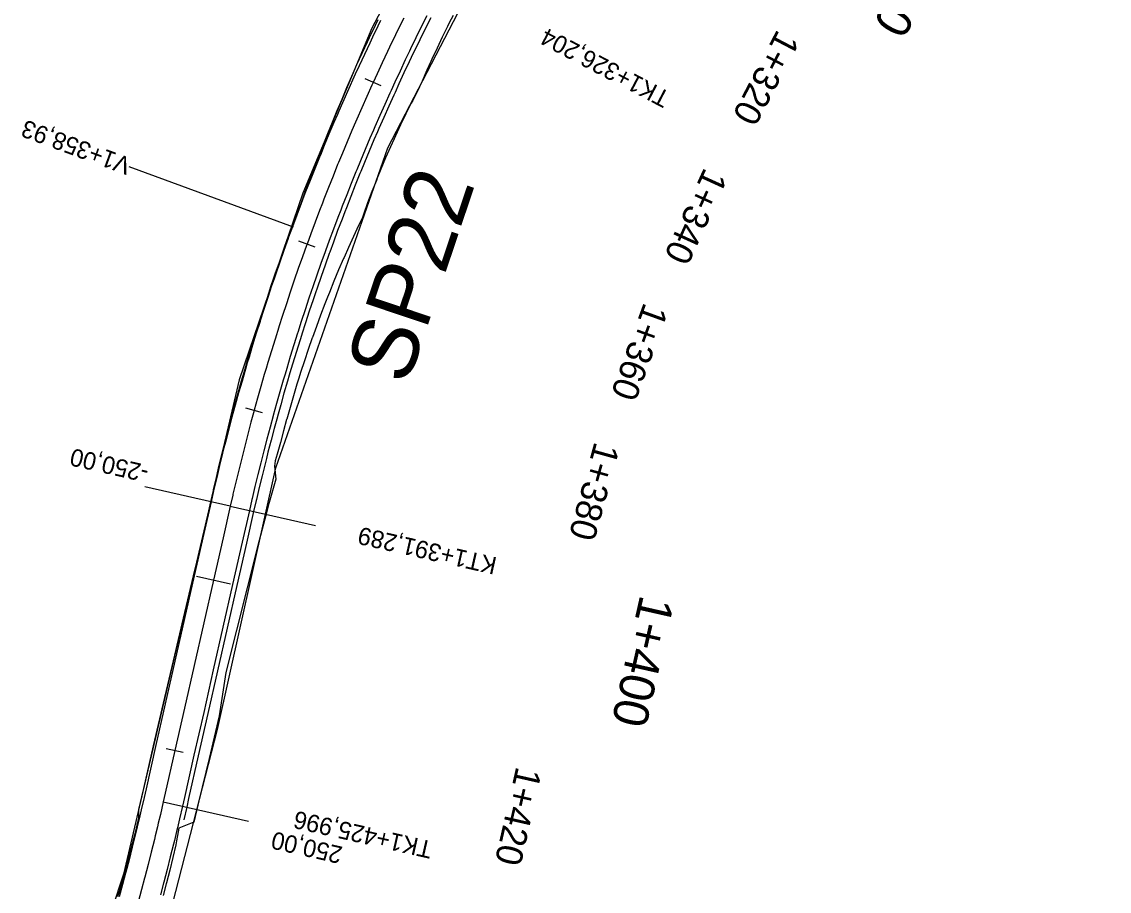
# Model space of a CAD drawing. Extents: x -636600 to -628587, y -1090963 to -1085869.
# Drawn here: x -636556.5 to -636432.1, y -1089553.2 to -1089453.6 of the extents above; entities that cross this region are included whole.
import ezdxf

# ---------------------------------------------------------------- set-up
doc = ezdxf.new("R2010")
doc.units = 0
for name, color, linetype in [('01_PARCELY_NÁVRH_PC', 7, 'Continuous'), ('03_PC_OBJEKTY_NÁVRH', 7, 'Continuous'), ('dno příkopu', 7, 'Continuous'), ('HEKTOMETRY100', 7, 'Continuous'), ('HEKTOMETRY20', 7, 'Continuous'), ('HL_BODY', 7, 'Continuous'), ('POLOMERY', 7, 'Continuous'), ('situace_osa', 7, 'Continuous'), ('situace_těleso', 7, 'Continuous'), ('situace_vozovka', 7, 'Continuous'), ('VRCHOLY', 7, 'Continuous')]:
    doc.layers.add(name, color=color, linetype=linetype)

msp = doc.modelspace()

# ---------------------------------------------------------------- linework, layer by layer
at = {"layer": '01_PARCELY_NÁVRH_PC'}
for points in [[(-636432.06, -1089313.85), (-636464.01, -1089377.25), (-636472.37, -1089389.08), (-636490.84, -1089409.72), (-636498.03, -1089419.47), (-636516.46, -1089454.39), (-636524.36, -1089473.29), (-636531.63, -1089494.63), (-636544.87, -1089551.26), (-636555.39, -1089583.14)], [(-636541.28, -1089562.56), (-636534.11, -1089534.67), (-636527.42, -1089504.71), (-636514.62, -1089468.09), (-636493.56, -1089427.51), (-636476.23, -1089403.27), (-636460.78, -1089385.43), (-636441.55, -1089344.82)]]:
    msp.add_lwpolyline(points, dxfattribs=at)
at = {"layer": 'dno příkopu'}
msp.add_lwpolyline([(-636509.71, -1089453.21), (-636510.34, -1089454.46), (-636510.96, -1089455.72), (-636511.57, -1089456.97), (-636511.7, -1089457.25), (-636512.17, -1089458.24), (-636512.77, -1089459.5), (-636513.36, -1089460.77), (-636513.79, -1089461.73), (-636513.94, -1089462.04), (-636514.51, -1089463.32), (-636515.08, -1089464.6), (-636515.64, -1089465.88), (-636515.8, -1089466.25), (-636516.2, -1089467.17), (-636516.74, -1089468.45), (-636517.28, -1089469.75), (-636517.72, -1089470.81), (-636517.81, -1089471.04), (-636518.34, -1089472.34), (-636518.85, -1089473.64), (-636519.36, -1089474.94), (-636519.54, -1089475.4), (-636519.86, -1089476.25), (-636520.36, -1089477.56), (-636520.85, -1089478.87), (-636521.27, -1089480.03), (-636521.33, -1089480.18), (-636521.8, -1089481.5), (-636522.26, -1089482.82), (-636522.72, -1089484.14), (-636522.91, -1089484.7), (-636523.17, -1089485.47), (-636523.61, -1089486.8), (-636524.05, -1089488.13), (-636524.45, -1089489.4), (-636524.47, -1089489.46), (-636524.89, -1089490.79), (-636525.31, -1089492.13), (-636525.71, -1089493.47), (-636525.91, -1089494.12), (-636526.11, -1089494.81), (-636526.5, -1089496.16), (-636526.88, -1089497.5), (-636527.25, -1089498.85), (-636527.26, -1089498.88), (-636527.62, -1089500.2), (-636527.98, -1089501.55), (-636528.33, -1089502.91), (-636528.52, -1089503.66), (-636528.67, -1089504.26), (-636529.01, -1089505.62), (-636529.34, -1089506.98), (-636529.66, -1089508.35), (-636529.69, -1089508.47), (-636529.97, -1089509.71), (-636530.79, -1089513.33), (-636531.89, -1089518.21), (-636533, -1089523.08), (-636534.1, -1089527.96), (-636535.2, -1089532.84), (-636536.31, -1089537.71), (-636537.41, -1089542.59), (-636537.63, -1089543.56), (-636537.97, -1089545.02)], dxfattribs=at)
at = {"layer": 'HEKTOMETRY100'}
msp.add_lwpolyline([(-636532.63, -1089518.04), (-636536.53, -1089517.16)], dxfattribs=at)
at = {"layer": 'HEKTOMETRY20'}
for points in [[(-636515.39, -1089461), (-636517.21, -1089460.17)], [(-636522.92, -1089479.44), (-636524.8, -1089478.76)], [(-636528.95, -1089498.42), (-636530.88, -1089497.89)], [(-636538.02, -1089537.33), (-636539.97, -1089536.88)]]:
    msp.add_lwpolyline(points, dxfattribs=at)
at = {"layer": 'HL_BODY'}
for points in [[(-636532.65, -1089509.1), (-636522.9, -1089511.31)], [(-636540.31, -1089542.95), (-636530.56, -1089545.16)]]:
    msp.add_lwpolyline(points, dxfattribs=at)
at = {"layer": 'POLOMERY'}
for points in [[(-636532.65, -1089509.1), (-636542.41, -1089506.89)], [(-636540.31, -1089542.95), (-636530.56, -1089545.16)]]:
    msp.add_lwpolyline(points, dxfattribs=at)
at = {"layer": 'situace_osa'}
msp.add_lwpolyline([(-636512.8, -1089453.24), (-636513.43, -1089454.51), (-636514.04, -1089455.78), (-636514.18, -1089456.06), (-636514.66, -1089457.06), (-636515.26, -1089458.34), (-636515.85, -1089459.62), (-636516.3, -1089460.59), (-636516.44, -1089460.91), (-636517.02, -1089462.2), (-636517.6, -1089463.49), (-636518.17, -1089464.79), (-636518.33, -1089465.16), (-636518.73, -1089466.09), (-636519.28, -1089467.39), (-636519.82, -1089468.69), (-636520.26, -1089469.77), (-636520.36, -1089470), (-636520.89, -1089471.32), (-636521.41, -1089472.63), (-636521.93, -1089473.95), (-636522.11, -1089474.41), (-636522.43, -1089475.27), (-636522.93, -1089476.59), (-636523.43, -1089477.92), (-636523.86, -1089479.1), (-636523.91, -1089479.25), (-636524.39, -1089480.58), (-636524.86, -1089481.91), (-636525.32, -1089483.25), (-636525.51, -1089483.81), (-636525.78, -1089484.59), (-636526.22, -1089485.93), (-636526.66, -1089487.28), (-636527.08, -1089488.56), (-636527.1, -1089488.63), (-636527.52, -1089489.98), (-636527.94, -1089491.33), (-636528.35, -1089492.68), (-636528.54, -1089493.34), (-636528.75, -1089494.04), (-636529.14, -1089495.4), (-636529.53, -1089496.76), (-636529.91, -1089498.12), (-636529.91, -1089498.15), (-636530.28, -1089499.49), (-636530.64, -1089500.86), (-636530.99, -1089502.23), (-636531.19, -1089502.99), (-636531.34, -1089503.6), (-636531.68, -1089504.97), (-636532.01, -1089506.35), (-636532.34, -1089507.72), (-636532.37, -1089507.85), (-636532.65, -1089509.1), (-636533.47, -1089512.72), (-636534.58, -1089517.6), (-636535.68, -1089522.47), (-636536.78, -1089527.35), (-636537.89, -1089532.23), (-636538.99, -1089537.1), (-636540.09, -1089541.98), (-636540.31, -1089542.95), (-636540.65, -1089544.4), (-636540.88, -1089545.41), (-636540.98, -1089545.84), (-636541.23, -1089546.85), (-636541.33, -1089547.28), (-636541.69, -1089548.71), (-636542.05, -1089550.15), (-636542.43, -1089551.58), (-636542.46, -1089551.7), (-636542.81, -1089553.01), (-636543.2, -1089554.44)], dxfattribs=at)
at = {"layer": 'situace_těleso'}
for points in [[(-636545.52, -1089553.8), (-636545.06, -1089552.4), (-636544.71, -1089551.1), (-636544.68, -1089550.98), (-636544.31, -1089549.57), (-636543.94, -1089548.15), (-636543.58, -1089546.73), (-636543.47, -1089546.31), (-636543.23, -1089545.3), (-636543.12, -1089544.88), (-636543.1, -1089543.82), (-636542.77, -1089542.4), (-636542.55, -1089541.43), (-636541.42, -1089536.55), (-636540.29, -1089531.68), (-636539.15, -1089526.82), (-636537.99, -1089521.95), (-636536.84, -1089517.09), (-636535.69, -1089512.22), (-636534.86, -1089508.6), (-636534.58, -1089507.33), (-636534.55, -1089507.21), (-636534.24, -1089505.82), (-636533.92, -1089504.42), (-636533.58, -1089503.04), (-636533.43, -1089502.42), (-636533.23, -1089501.65), (-636532.87, -1089500.27), (-636532.5, -1089498.89), (-636532.14, -1089497.54), (-636532.13, -1089497.51), (-636531.75, -1089496.14), (-636531.35, -1089494.76), (-636530.96, -1089493.39), (-636530.75, -1089492.69), (-636530.55, -1089492.02), (-636530.13, -1089490.66), (-636529.71, -1089489.29), (-636529.28, -1089487.93), (-636529.26, -1089487.87), (-636528.85, -1089486.57), (-636528.4, -1089485.21), (-636527.96, -1089483.86), (-636527.69, -1089483.07), (-636527.5, -1089482.51), (-636527.03, -1089481.16), (-636526.56, -1089479.81), (-636526.08, -1089478.46), (-636526.02, -1089478.31), (-636525.57, -1089477.13), (-636525.05, -1089475.8), (-636524.55, -1089474.46), (-636524.23, -1089473.59), (-636524.06, -1089473.12), (-636523.56, -1089471.79), (-636523.05, -1089470.45), (-636522.53, -1089469.12), (-636522.44, -1089468.88), (-636522.01, -1089467.79), (-636521.48, -1089466.46), (-636520.95, -1089465.14), (-636520.56, -1089464.19), (-636520.4, -1089463.82), (-636519.85, -1089462.5), (-636519.29, -1089461.18), (-636518.72, -1089459.87), (-636518.58, -1089459.54), (-636518.15, -1089458.56), (-636517.56, -1089457.26), (-636516.96, -1089455.96), (-636516.49, -1089454.95), (-636516.35, -1089454.67), (-636515.74, -1089453.38)], [(-636507.15, -1089452.94), (-636507.58, -1089453.79), (-636507.78, -1089454.18), (-636508.39, -1089455.43), (-636508.98, -1089456.68), (-636509.57, -1089457.94), (-636509.69, -1089458.21), (-636510.14, -1089459.2), (-636510.7, -1089460.47), (-636511.29, -1089461.73), (-636511.77, -1089462.65), (-636511.93, -1089462.96), (-636512.55, -1089464.2), (-636513.16, -1089465.45), (-636513.74, -1089466.7), (-636513.91, -1089467.06), (-636514.32, -1089467.97), (-636514.87, -1089469.24), (-636515.41, -1089470.52), (-636515.84, -1089471.57), (-636515.93, -1089471.81), (-636516.44, -1089473.1), (-636516.93, -1089474.4), (-636517.4, -1089475.7), (-636517.57, -1089476.16), (-636517.96, -1089476.98), (-636518.55, -1089478.24), (-636519.13, -1089479.5), (-636519.63, -1089480.63), (-636519.69, -1089480.77), (-636520.25, -1089482.05), (-636520.78, -1089483.34), (-636521.3, -1089484.63), (-636521.52, -1089485.17), (-636521.81, -1089485.93), (-636522.31, -1089487.23), (-636522.79, -1089488.53), (-636523.24, -1089489.78), (-636523.26, -1089489.84), (-636523.72, -1089491.16), (-636524.16, -1089492.48), (-636524.6, -1089493.8), (-636524.8, -1089494.45), (-636525.02, -1089495.13), (-636525.42, -1089496.46), (-636525.81, -1089497.8), (-636526.19, -1089499.14), (-636526.2, -1089499.17), (-636526.56, -1089500.49), (-636526.91, -1089501.83), (-636527.29, -1089503.17), (-636527.51, -1089503.92), (-636527.58, -1089504.54), (-636527.43, -1089506.01), (-636527.81, -1089507.35), (-636528.19, -1089508.69), (-636528.22, -1089508.81), (-636528.55, -1089510.03), (-636529.48, -1089513.63), (-636530.71, -1089518.47), (-636531.94, -1089523.32), (-636533.17, -1089528.17), (-636533.93, -1089533.12), (-636535.08, -1089537.99), (-636536.24, -1089542.85), (-636536.47, -1089543.82), (-636536.83, -1089545.28), (-636538.55, -1089545.96), (-636538.62, -1089546.4), (-636538.81, -1089547.44), (-636538.89, -1089547.87), (-636539.22, -1089549.33), (-636539.58, -1089550.78), (-636539.96, -1089552.23), (-636539.99, -1089552.35), (-636540.34, -1089553.68)]]:
    msp.add_lwpolyline(points, dxfattribs=at)
at = {"layer": 'situace_vozovka'}
for points in [[(-636515.45, -1089453.52), (-636516.07, -1089454.8), (-636516.21, -1089455.08), (-636516.69, -1089456.09), (-636517.3, -1089457.38), (-636517.9, -1089458.68), (-636518.34, -1089459.65), (-636518.49, -1089459.98), (-636519.08, -1089461.28), (-636519.66, -1089462.58), (-636520.23, -1089463.89), (-636520.39, -1089464.26), (-636520.79, -1089465.2), (-636521.35, -1089466.52), (-636521.9, -1089467.83), (-636522.34, -1089468.91), (-636522.44, -1089469.16), (-636522.98, -1089470.48), (-636523.5, -1089471.81), (-636524.02, -1089473.14), (-636524.21, -1089473.6), (-636524.54, -1089474.47), (-636525.04, -1089475.8), (-636525.54, -1089477.14), (-636525.97, -1089478.33), (-636526.03, -1089478.48), (-636526.51, -1089479.83), (-636526.98, -1089481.17), (-636527.45, -1089482.52), (-636527.64, -1089483.09), (-636527.91, -1089483.87), (-636528.36, -1089485.23), (-636528.8, -1089486.59), (-636529.22, -1089487.88), (-636529.24, -1089487.95), (-636529.67, -1089489.31), (-636530.09, -1089490.67), (-636530.5, -1089492.04), (-636530.7, -1089492.7), (-636530.91, -1089493.41), (-636531.3, -1089494.78), (-636531.69, -1089496.15), (-636532.07, -1089497.53), (-636532.08, -1089497.56), (-636532.45, -1089498.91), (-636532.82, -1089500.28), (-636533.17, -1089501.67), (-636533.37, -1089502.43), (-636533.52, -1089503.05), (-636533.87, -1089504.44), (-636534.2, -1089505.82), (-636534.53, -1089507.21), (-636534.56, -1089507.34), (-636534.85, -1089508.61), (-636535.67, -1089512.22), (-636536.77, -1089517.1), (-636537.87, -1089521.98), (-636538.98, -1089526.85), (-636540.08, -1089531.73), (-636541.19, -1089536.61), (-636542.29, -1089541.48), (-636542.51, -1089542.46), (-636542.84, -1089543.89), (-636543.07, -1089544.89), (-636543.17, -1089545.31), (-636543.42, -1089546.32), (-636543.52, -1089546.74), (-636543.87, -1089548.16), (-636544.23, -1089549.59), (-636544.6, -1089551.01), (-636544.63, -1089551.12), (-636544.98, -1089552.42), (-636545.37, -1089553.84)], [(-636510.16, -1089452.98), (-636510.79, -1089454.24), (-636511.41, -1089455.5), (-636512.02, -1089456.76), (-636512.15, -1089457.03), (-636512.62, -1089458.02), (-636513.22, -1089459.29), (-636513.81, -1089460.56), (-636514.25, -1089461.52), (-636514.39, -1089461.84), (-636514.97, -1089463.12), (-636515.54, -1089464.4), (-636516.1, -1089465.68), (-636516.26, -1089466.05), (-636516.66, -1089466.97), (-636517.2, -1089468.26), (-636517.74, -1089469.56), (-636518.18, -1089470.62), (-636518.28, -1089470.85), (-636518.8, -1089472.15), (-636519.32, -1089473.46), (-636519.83, -1089474.76), (-636520.01, -1089475.22), (-636520.33, -1089476.07), (-636520.83, -1089477.38), (-636521.32, -1089478.7), (-636521.74, -1089479.86), (-636521.8, -1089480.01), (-636522.27, -1089481.33), (-636522.73, -1089482.66), (-636523.19, -1089483.98), (-636523.38, -1089484.54), (-636523.64, -1089485.31), (-636524.09, -1089486.64), (-636524.52, -1089487.97), (-636524.93, -1089489.24), (-636524.95, -1089489.31), (-636525.37, -1089490.64), (-636525.78, -1089491.98), (-636526.19, -1089493.33), (-636526.38, -1089493.98), (-636526.59, -1089494.67), (-636526.98, -1089496.02), (-636527.36, -1089497.37), (-636527.74, -1089498.72), (-636527.74, -1089498.75), (-636528.1, -1089500.07), (-636528.46, -1089501.43), (-636528.81, -1089502.78), (-636529.01, -1089503.54), (-636529.16, -1089504.14), (-636529.5, -1089505.5), (-636529.82, -1089506.87), (-636530.15, -1089508.23), (-636530.17, -1089508.35), (-636530.46, -1089509.6), (-636531.28, -1089513.22), (-636532.38, -1089518.09), (-636533.48, -1089522.97), (-636534.59, -1089527.85), (-636535.69, -1089532.72), (-636536.8, -1089537.6), (-636537.9, -1089542.48), (-636538.12, -1089543.45), (-636538.45, -1089544.91), (-636538.69, -1089545.92), (-636538.8, -1089546.36), (-636539.04, -1089547.38), (-636539.15, -1089547.81), (-636539.51, -1089549.26), (-636539.88, -1089550.71), (-636540.25, -1089552.15), (-636540.28, -1089552.27), (-636540.64, -1089553.6)]]:
    msp.add_lwpolyline(points, dxfattribs=at)
at = {"layer": 'VRCHOLY'}
msp.add_lwpolyline([(-636525.43, -1089477.18), (-636544.2, -1089470.27)], dxfattribs=at)

# ---------------------------------------------------------------- texts
at = {"layer": '03_PC_OBJEKTY_NÁVRH'}
msp.add_text('SP22', height=7.5, rotation=71.4442, dxfattribs=at).set_placement((-636512.4, -1089495.44))
at = {"layer": 'HEKTOMETRY100'}
for s, rotation, p in [('1+300', 240.2728, (-636451.71, -1089440.77)), ('1+400', 257.2472, (-636485.71, -1089519.15))]:
    msp.add_text(s, height=4, rotation=rotation, dxfattribs=at).set_placement(p)
at = {"layer": 'HEKTOMETRY20'}
for s, rotation, p in [('1+320', 242.3308, (-636470.02, -1089454.42)), ('1+340', 245.4926, (-636478.38, -1089470.23)), ('1+360', 250.0762, (-636485.29, -1089485.68)), ('1+380', 254.6599, (-636490.94, -1089501.63)), ('1+420', 257.2472, (-636499.9, -1089538.82))]:
    msp.add_text(s, height=3, rotation=rotation, dxfattribs=at).set_placement(p)
at = {"layer": 'HL_BODY'}
for s, rotation, p in [('TK1+326,204', 152.3308, (-636482.15, -1089461.79)), ('KT1+391,289', 167.2472, (-636502.02, -1089515.01)), ('TK1+425,996', 167.2472, (-636509.38, -1089547.53))]:
    msp.add_text(s, height=2, rotation=rotation, dxfattribs=at).set_placement(p)
at = {"layer": 'POLOMERY'}
for s, p in [('-250,00', (-636541.85, -1089504.46)), ('250,00', (-636519.69, -1089548.13))]:
    msp.add_text(s, height=2, rotation=167.2472, dxfattribs=at).set_placement(p)
at = {"layer": 'VRCHOLY'}
msp.add_text('V1+358,93', height=2, rotation=159.789, dxfattribs=at).set_placement((-636543.85, -1089469.33))

doc.saveas('drawing.dxf')
